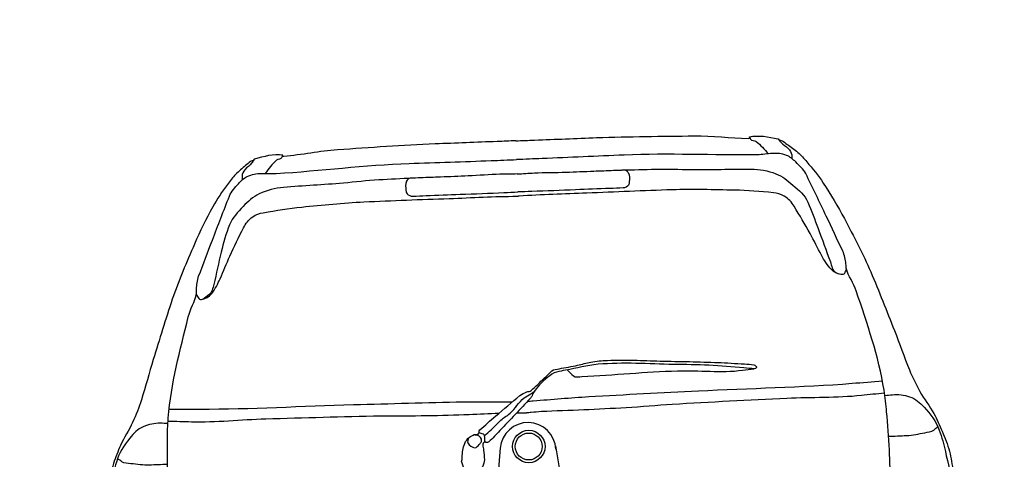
# Model space of a CAD drawing. Extents: x 1616800 to 1632437, y 2248456 to 2251974.
# Tile 342 of 399: x 1619132.301 to 1619134.321, y 2251207.965 to 2251208.867. Entities that reach past the tile are written whole.
import ezdxf

# ---------------------------------------------------------------- set-up
doc = ezdxf.new("R2010")
doc.units = 0
doc.header["$LTSCALE"] = 2
doc.header["$PDMODE"] = 3
doc.header["$PDSIZE"] = 0.2
doc.layers.get('0').update_dxf_attribs({"linetype": 'CONTINUOUS'})
doc.layers.get('Defpoints').update_dxf_attribs({"linetype": 'CONTINUOUS'})
doc.layers.add('0000-PAP-PROFIL EN TRAVERS DE PRINCIPE', color=7, linetype='CONTINUOUS')
doc.styles.add('Arial', font='ARIALN.TTF')
doc.styles.get("Standard").update_dxf_attribs({"font": 'arial.ttf'})
doc.dimstyles.get("Standard").update_dxf_attribs({"dimtxt": 0.18, "dimasz": 0.18, "dimexe": 0.18, "dimexo": 0.0625, "dimgap": 0.09, "dimtad": 0, "dimtih": 1, "dimtoh": 1, "dimdec": 4, "dimzin": 0, "dimdsep": 46, "dimtxsty": 'Standard', "dimcen": 0.09, "dimadec": 0, "dimazin": 0, "dimtfac": 1, "dimtdec": 4, "dimtofl": 0, "dimtmove": 0, "dimatfit": 3, "dimfxl": 1, "dimtolj": 1, "dimtzin": 0, "dimarcsym": 0})

# ---------------------------------------------------------------- blocks, each defined once
blk = doc.blocks.new('*D183')
at = {"layer": '0000-PAP-PROFIL EN TRAVERS DE PRINCIPE', "color": 0, "lineweight": -2, "ltscale": 0.6, "transparency": 16777216}
for p, q in [((1619127.8428, 2251206.9028), (1619127.8428, 2251211.3553)), ((1619134.8428, 2251207.0778), (1619134.8428, 2251211.3553))]:
    blk.add_line(p, q, dxfattribs=at)
at = {"layer": '0000-PAP-PROFIL EN TRAVERS DE PRINCIPE', "color": 0, "linetype": 'Continuous', "lineweight": -2, "ltscale": 0.6, "transparency": 16777216}
for p, q in [((1619128.2428, 2251211.3553), (1619131.0035, 2251211.3553)), ((1619134.4428, 2251211.3553), (1619131.6822, 2251211.3553))]:
    blk.add_line(p, q, dxfattribs=at)
at = {"layer": '0000-PAP-PROFIL EN TRAVERS DE PRINCIPE', "color": 0, "ltscale": 0.6, "transparency": 16777216}
for points in [[(1619128.2428, 2251211.422), (1619128.2428, 2251211.2886), (1619127.8428, 2251211.3553)], [(1619134.4428, 2251211.422), (1619134.4428, 2251211.2886), (1619134.8428, 2251211.3553)]]:
    blk.add_solid(points, dxfattribs=at)
at = {"layer": 'Defpoints', "color": 0, "ltscale": 0.6, "transparency": 16777216}
for p in [(1619134.8428, 2251211.3553), (1619134.8428, 2251207.0778), (1619127.8428, 2251206.9028)]:
    blk.add_point(p, dxfattribs=at)
at = {"layer": '0000-PAP-PROFIL EN TRAVERS DE PRINCIPE', "color": 0, "ltscale": 0.6, "transparency": 16777216, "insert": (1619131.3428, 2251211.3553), "char_height": 0.32, "attachment_point": 5, "style": 'Arial'}
blk.add_mtext('\\A1;7.00', dxfattribs=at)
blk = doc.blocks.new('Corsa-Arrière')
at = {"color": 8}
for p, q in [((-0.0524, 0.8493), (-0.0631, 0.7657)), ((0.0524, 0.8493), (0.0631, 0.7657))]:
    blk.add_line(p, q, dxfattribs=at)
for radius in [0.0309, 0.0256]:
    blk.add_circle((0.0018, 0.8499), radius, dxfattribs=at)
blk.add_arc((0, 0.8426), 0.0529, 0.0004, 172.8941, dxfattribs=at)
for points, knots in [([(0, 1.4325), (-0.0119, 1.4325), (-0.0238, 1.4325), (-0.0357, 1.4325), (-0.0751, 1.4325), (-0.1145, 1.4325), (-0.1538, 1.4325), (-0.2158, 1.4325), (-0.2778, 1.4301), (-0.3398, 1.4286), (-0.3741, 1.4278), (-0.4082, 1.4214), (-0.4424, 1.4199), (-0.4434, 1.4199), (-0.4444, 1.4204), (-0.4453, 1.4209), (-0.446, 1.4212), (-0.4437, 1.4227), (-0.4443, 1.4228), (-0.4615, 1.4258), (-0.481, 1.4213), (-0.4986, 1.417), (-0.499, 1.4169), (-0.4994, 1.4168), (-0.4997, 1.4166), (-0.5, 1.4164), (-0.4995, 1.4157), (-0.4997, 1.4155), (-0.5017, 1.4143), (-0.5043, 1.4142), (-0.5062, 1.4128), (-0.5095, 1.4105), (-0.5127, 1.4081), (-0.5159, 1.4056), (-0.5225, 1.4004), (-0.5291, 1.3953), (-0.5353, 1.3896), (-0.5414, 1.384), (-0.5466, 1.3775), (-0.5517, 1.371), (-0.5623, 1.3575), (-0.5726, 1.344), (-0.5816, 1.3293), (-0.5953, 1.3068), (-0.6075, 1.2837), (-0.6189, 1.26), (-0.6353, 1.2259), (-0.6518, 1.192), (-0.6652, 1.1566), (-0.6794, 1.119), (-0.6926, 1.0811), (-0.7059, 1.0432), (-0.7147, 1.018), (-0.7226, 0.9925), (-0.7315, 0.9672), (-0.7366, 0.9528), (-0.7431, 0.939), (-0.7499, 0.9253), (-0.7572, 0.9105), (-0.7674, 0.8972), (-0.7747, 0.8823), (-0.7801, 0.8712), (-0.7848, 0.8598), (-0.7892, 0.8482), (-0.794, 0.8355), (-0.7986, 0.8228), (-0.8014, 0.8095), (-0.8042, 0.7968), (-0.8058, 0.7839), (-0.807, 0.771), (-0.8097, 0.7432), (-0.8112, 0.7154), (-0.8131, 0.6876), (-0.814, 0.6742), (-0.8111, 0.6607), (-0.8131, 0.6473), (-0.8133, 0.6463), (-0.8153, 0.6465), (-0.8159, 0.6457), (-0.8194, 0.6407), (-0.8227, 0.6356), (-0.8254, 0.63), (-0.8324, 0.6157), (-0.841, 0.602), (-0.8427, 0.5864), (-0.8439, 0.5752), (-0.8427, 0.564), (-0.8421, 0.5528), (-0.8415, 0.5401), (-0.8404, 0.5274), (-0.8388, 0.5148), (-0.8382, 0.5107), (-0.8337, 0.5078), (-0.8326, 0.5041), (-0.8322, 0.5026), (-0.8325, 0.5006), (-0.8332, 0.4991), (-0.8336, 0.4983), (-0.8354, 0.4983), (-0.8354, 0.4974), (-0.8358, 0.4914), (-0.8351, 0.485), (-0.8338, 0.479), (-0.8286, 0.4566), (-0.8237, 0.4342), (-0.8181, 0.4119), (-0.8136, 0.3933), (-0.8087, 0.3749), (-0.8037, 0.3565), (-0.7989, 0.3392), (-0.7916, 0.323), (-0.783, 0.3068), (-0.777, 0.2953), (-0.7689, 0.2859), (-0.7585, 0.2777), (-0.746, 0.2678), (-0.733, 0.2605), (-0.7184, 0.2553), (-0.7053, 0.2507), (-0.6924, 0.2463), (-0.6788, 0.2442), (-0.6471, 0.2391), (-0.6154, 0.2342), (-0.5835, 0.2296), (-0.552, 0.2251), (-0.5207, 0.2188), (-0.489, 0.2167), (-0.409, 0.2115), (-0.329, 0.2129), (-0.249, 0.2101), (-0.1939, 0.2082), (-0.1389, 0.2054), (-0.0838, 0.2042), (-0.0559, 0.2036), (-0.0279, 0.2029), (0, 0.2023)], [0, 0, 0, 0, 0.014178, 0.014178, 0.014178, 0.061081, 0.061081, 0.061081, 0.134912, 0.134912, 0.134912, 0.175812, 0.175812, 0.175812, 0.177028, 0.177028, 0.177028, 0.17789, 0.17789, 0.17789, 0.199543, 0.199543, 0.199543, 0.200026, 0.200026, 0.200026, 0.200447, 0.200447, 0.200447, 0.203232, 0.203232, 0.203232, 0.208033, 0.208033, 0.208033, 0.218033, 0.218033, 0.218033, 0.227859, 0.227859, 0.227859, 0.24823, 0.24823, 0.24823, 0.279487, 0.279487, 0.279487, 0.324462, 0.324462, 0.324462, 0.372278, 0.372278, 0.372278, 0.404128, 0.404128, 0.404128, 0.422303, 0.422303, 0.422303, 0.442005, 0.442005, 0.442005, 0.456714, 0.456714, 0.456714, 0.472824, 0.472824, 0.472824, 0.488295, 0.488295, 0.488295, 0.521495, 0.521495, 0.521495, 0.537474, 0.537474, 0.537474, 0.538765, 0.538765, 0.538765, 0.546028, 0.546028, 0.546028, 0.564647, 0.564647, 0.564647, 0.578009, 0.578009, 0.578009, 0.593157, 0.593157, 0.593157, 0.598026, 0.598026, 0.598026, 0.600035, 0.600035, 0.600035, 0.601143, 0.601143, 0.601143, 0.608496, 0.608496, 0.608496, 0.63586, 0.63586, 0.63586, 0.65857, 0.65857, 0.65857, 0.67995, 0.67995, 0.67995, 0.695048, 0.695048, 0.695048, 0.713284, 0.713284, 0.713284, 0.729607, 0.729607, 0.729607, 0.767879, 0.767879, 0.767879, 0.805775, 0.805775, 0.805775, 0.901099, 0.901099, 0.901099, 0.966706, 0.966706, 0.966706, 1, 1, 1, 1]), ([(0, 1.4325), (0.0119, 1.4325), (0.0238, 1.4325), (0.0357, 1.4325), (0.0751, 1.4325), (0.1145, 1.4325), (0.1538, 1.4325), (0.2158, 1.4325), (0.2778, 1.4301), (0.3398, 1.4286), (0.3741, 1.4278), (0.4082, 1.4214), (0.4424, 1.4199), (0.4434, 1.4199), (0.4444, 1.4204), (0.4453, 1.4209), (0.446, 1.4212), (0.4437, 1.4227), (0.4443, 1.4228), (0.4615, 1.4258), (0.481, 1.4213), (0.4986, 1.417), (0.499, 1.4169), (0.4994, 1.4168), (0.4997, 1.4166), (0.5, 1.4164), (0.4995, 1.4157), (0.4997, 1.4155), (0.5017, 1.4143), (0.5043, 1.4142), (0.5062, 1.4128), (0.5095, 1.4105), (0.5127, 1.4081), (0.5159, 1.4056), (0.5225, 1.4004), (0.5291, 1.3953), (0.5353, 1.3896), (0.5414, 1.384), (0.5466, 1.3775), (0.5517, 1.371), (0.5623, 1.3575), (0.5726, 1.344), (0.5816, 1.3293), (0.5953, 1.3068), (0.6075, 1.2837), (0.6189, 1.26), (0.6353, 1.2259), (0.6518, 1.192), (0.6652, 1.1566), (0.6794, 1.119), (0.6926, 1.0811), (0.7059, 1.0432), (0.7147, 1.018), (0.7226, 0.9925), (0.7315, 0.9672), (0.7366, 0.9528), (0.7431, 0.939), (0.7499, 0.9253), (0.7572, 0.9105), (0.7674, 0.8972), (0.7747, 0.8823), (0.7801, 0.8712), (0.7848, 0.8598), (0.7892, 0.8482), (0.794, 0.8355), (0.7986, 0.8228), (0.8014, 0.8095), (0.8042, 0.7968), (0.8058, 0.7839), (0.807, 0.771), (0.8097, 0.7432), (0.8112, 0.7154), (0.8131, 0.6876), (0.814, 0.6742), (0.8111, 0.6607), (0.8131, 0.6473), (0.8133, 0.6463), (0.8153, 0.6465), (0.8159, 0.6457), (0.8194, 0.6407), (0.8227, 0.6356), (0.8254, 0.63), (0.8324, 0.6157), (0.841, 0.602), (0.8427, 0.5864), (0.8439, 0.5752), (0.8427, 0.564), (0.8421, 0.5528), (0.8415, 0.5401), (0.8404, 0.5274), (0.8388, 0.5148), (0.8382, 0.5107), (0.8337, 0.5078), (0.8326, 0.5041), (0.8322, 0.5026), (0.8325, 0.5006), (0.8332, 0.4991), (0.8336, 0.4983), (0.8354, 0.4983), (0.8354, 0.4974), (0.8358, 0.4914), (0.8351, 0.485), (0.8338, 0.479), (0.8286, 0.4566), (0.8237, 0.4342), (0.8181, 0.4119), (0.8136, 0.3933), (0.8087, 0.3749), (0.8037, 0.3565), (0.7989, 0.3392), (0.7916, 0.323), (0.783, 0.3068), (0.777, 0.2953), (0.7689, 0.2859), (0.7585, 0.2777), (0.746, 0.2678), (0.733, 0.2605), (0.7184, 0.2553), (0.7053, 0.2507), (0.6924, 0.2463), (0.6788, 0.2442), (0.6471, 0.2391), (0.6154, 0.2342), (0.5835, 0.2296), (0.552, 0.2251), (0.5207, 0.2188), (0.489, 0.2167), (0.409, 0.2115), (0.329, 0.2129), (0.249, 0.2101), (0.1939, 0.2082), (0.1389, 0.2054), (0.0838, 0.2042), (0.0559, 0.2036), (0.0279, 0.2029), (0, 0.2023)], [0, 0, 0, 0, 0.014178, 0.014178, 0.014178, 0.061081, 0.061081, 0.061081, 0.134912, 0.134912, 0.134912, 0.175812, 0.175812, 0.175812, 0.177028, 0.177028, 0.177028, 0.17789, 0.17789, 0.17789, 0.199543, 0.199543, 0.199543, 0.200026, 0.200026, 0.200026, 0.200447, 0.200447, 0.200447, 0.203232, 0.203232, 0.203232, 0.208033, 0.208033, 0.208033, 0.218033, 0.218033, 0.218033, 0.227859, 0.227859, 0.227859, 0.24823, 0.24823, 0.24823, 0.279487, 0.279487, 0.279487, 0.324462, 0.324462, 0.324462, 0.372278, 0.372278, 0.372278, 0.404128, 0.404128, 0.404128, 0.422303, 0.422303, 0.422303, 0.442005, 0.442005, 0.442005, 0.456714, 0.456714, 0.456714, 0.472824, 0.472824, 0.472824, 0.488295, 0.488295, 0.488295, 0.521495, 0.521495, 0.521495, 0.537474, 0.537474, 0.537474, 0.538765, 0.538765, 0.538765, 0.546028, 0.546028, 0.546028, 0.564647, 0.564647, 0.564647, 0.578009, 0.578009, 0.578009, 0.593157, 0.593157, 0.593157, 0.598026, 0.598026, 0.598026, 0.600035, 0.600035, 0.600035, 0.601143, 0.601143, 0.601143, 0.608496, 0.608496, 0.608496, 0.63586, 0.63586, 0.63586, 0.65857, 0.65857, 0.65857, 0.67995, 0.67995, 0.67995, 0.695048, 0.695048, 0.695048, 0.713284, 0.713284, 0.713284, 0.729607, 0.729607, 0.729607, 0.767879, 0.767879, 0.767879, 0.805775, 0.805775, 0.805775, 0.901099, 0.901099, 0.901099, 0.966706, 0.966706, 0.966706, 1, 1, 1, 1]), ([(-0.4998, 1.4155), (-0.5013, 1.4135), (-0.5027, 1.4115), (-0.5042, 1.4095), (-0.5078, 1.4047), (-0.5136, 1.4024), (-0.5176, 1.3977), (-0.5206, 1.394), (-0.5234, 1.3899), (-0.5235, 1.3854), (-0.5236, 1.383), (-0.5236, 1.3806), (-0.5237, 1.3782)], [0, 0, 0, 0, 0.160487, 0.160487, 0.160487, 0.549109, 0.549109, 0.549109, 0.844982, 0.844982, 0.844982, 1, 1, 1, 1]), ([(-0.4451, 1.4216), (-0.4456, 1.4204), (-0.4461, 1.4192), (-0.4466, 1.418), (-0.4481, 1.4146), (-0.4541, 1.4159), (-0.4568, 1.4134), (-0.4608, 1.4097), (-0.4649, 1.406), (-0.4684, 1.4019), (-0.4721, 1.3976), (-0.4758, 1.3934), (-0.4795, 1.3891)], [0, 0, 0, 0, 0.081257, 0.081257, 0.081257, 0.311468, 0.311468, 0.311468, 0.650348, 0.650348, 0.650348, 1, 1, 1, 1]), ([(0.4451, 1.4216), (0.4456, 1.4204), (0.4461, 1.4192), (0.4466, 1.418), (0.4481, 1.4146), (0.4541, 1.4159), (0.4568, 1.4134), (0.4608, 1.4097), (0.4649, 1.406), (0.4684, 1.4019), (0.4721, 1.3976), (0.4758, 1.3934), (0.4795, 1.3891)], [0, 0, 0, 0, 0.081257, 0.081257, 0.081257, 0.311468, 0.311468, 0.311468, 0.650348, 0.650348, 0.650348, 1, 1, 1, 1]), ([(0.4998, 1.4155), (0.5013, 1.4135), (0.5027, 1.4115), (0.5042, 1.4095), (0.5078, 1.4047), (0.5136, 1.4024), (0.5176, 1.3977), (0.5206, 1.394), (0.5234, 1.3899), (0.5235, 1.3854), (0.5236, 1.383), (0.5236, 1.3806), (0.5237, 1.3782)], [0, 0, 0, 0, 0.160487, 0.160487, 0.160487, 0.549109, 0.549109, 0.549109, 0.844982, 0.844982, 0.844982, 1, 1, 1, 1]), ([(-0.6711, 0.5715), (-0.6733, 0.5841), (-0.6755, 0.5966), (-0.6777, 0.6092), (-0.6805, 0.6253), (-0.6807, 0.6417), (-0.6817, 0.658), (-0.6836, 0.6879), (-0.6855, 0.7177), (-0.6866, 0.7476), (-0.6875, 0.7707), (-0.6876, 0.7937), (-0.6874, 0.8168), (-0.6872, 0.841), (-0.686, 0.8651), (-0.685, 0.8893), (-0.6844, 0.9031), (-0.6833, 0.917), (-0.6817, 0.9308), (-0.6742, 0.9959), (-0.6541, 1.0587), (-0.6363, 1.1216), (-0.632, 1.1368), (-0.6222, 1.1502), (-0.6187, 1.1656), (-0.6181, 1.1682), (-0.6191, 1.171), (-0.6187, 1.1737), (-0.6175, 1.182), (-0.6166, 1.1906), (-0.6134, 1.1984), (-0.604, 1.221), (-0.5944, 1.2434), (-0.5847, 1.2658), (-0.5729, 1.2935), (-0.561, 1.3211), (-0.5488, 1.3487), (-0.5448, 1.3575), (-0.5377, 1.3642), (-0.5308, 1.3714), (-0.5256, 1.3768), (-0.5205, 1.3817), (-0.5135, 1.3847), (-0.5047, 1.3885), (-0.4958, 1.3895), (-0.4868, 1.3894), (-0.4773, 1.3893), (-0.4678, 1.3878), (-0.4582, 1.3881), (-0.3737, 1.3901), (-0.2893, 1.3976), (-0.2048, 1.3974), (-0.1528, 1.3973), (-0.1007, 1.3967), (-0.0487, 1.3967), (-0.0324, 1.3967), (-0.0162, 1.3967), (0, 1.3967)], [0, 0, 0, 0, 0.028011, 0.028011, 0.028011, 0.063903, 0.063903, 0.063903, 0.129577, 0.129577, 0.129577, 0.180254, 0.180254, 0.180254, 0.233341, 0.233341, 0.233341, 0.263838, 0.263838, 0.263838, 0.407487, 0.407487, 0.407487, 0.442194, 0.442194, 0.442194, 0.448063, 0.448063, 0.448063, 0.466575, 0.466575, 0.466575, 0.520237, 0.520237, 0.520237, 0.586352, 0.586352, 0.586352, 0.607562, 0.607562, 0.607562, 0.623574, 0.623574, 0.623574, 0.643376, 0.643376, 0.643376, 0.664366, 0.664366, 0.664366, 0.850025, 0.850025, 0.850025, 0.964369, 0.964369, 0.964369, 1, 1, 1, 1]), ([(0.6711, 0.5715), (0.6733, 0.5841), (0.6755, 0.5966), (0.6777, 0.6092), (0.6805, 0.6253), (0.6807, 0.6417), (0.6817, 0.658), (0.6836, 0.6879), (0.6855, 0.7177), (0.6866, 0.7476), (0.6875, 0.7707), (0.6876, 0.7937), (0.6874, 0.8168), (0.6872, 0.841), (0.686, 0.8651), (0.685, 0.8893), (0.6844, 0.9031), (0.6833, 0.917), (0.6817, 0.9308), (0.6742, 0.9959), (0.6541, 1.0587), (0.6363, 1.1216), (0.632, 1.1368), (0.6222, 1.1502), (0.6187, 1.1656), (0.6181, 1.1682), (0.6191, 1.171), (0.6187, 1.1737), (0.6175, 1.182), (0.6166, 1.1906), (0.6134, 1.1984), (0.604, 1.221), (0.5944, 1.2434), (0.5847, 1.2658), (0.5729, 1.2935), (0.561, 1.3211), (0.5488, 1.3487), (0.5448, 1.3575), (0.5377, 1.3642), (0.5308, 1.3714), (0.5256, 1.3768), (0.5205, 1.3817), (0.5135, 1.3847), (0.5047, 1.3885), (0.4958, 1.3895), (0.4868, 1.3894), (0.4773, 1.3893), (0.4678, 1.3878), (0.4582, 1.3881), (0.3737, 1.3901), (0.2893, 1.3976), (0.2048, 1.3974), (0.1528, 1.3973), (0.1007, 1.3967), (0.0487, 1.3967), (0.0324, 1.3967), (0.0162, 1.3967), (0, 1.3967)], [0, 0, 0, 0, 0.028011, 0.028011, 0.028011, 0.063903, 0.063903, 0.063903, 0.129577, 0.129577, 0.129577, 0.180254, 0.180254, 0.180254, 0.233341, 0.233341, 0.233341, 0.263838, 0.263838, 0.263838, 0.407487, 0.407487, 0.407487, 0.442194, 0.442194, 0.442194, 0.448063, 0.448063, 0.448063, 0.466575, 0.466575, 0.466575, 0.520237, 0.520237, 0.520237, 0.586352, 0.586352, 0.586352, 0.607562, 0.607562, 0.607562, 0.623574, 0.623574, 0.623574, 0.643376, 0.643376, 0.643376, 0.664366, 0.664366, 0.664366, 0.850025, 0.850025, 0.850025, 0.964369, 0.964369, 0.964369, 1, 1, 1, 1]), ([(-0.1995, 1.3691), (-0.2209, 1.3688), (-0.2423, 1.3685), (-0.2636, 1.3682), (-0.2862, 1.3679), (-0.3087, 1.3658), (-0.3313, 1.3647), (-0.3693, 1.3629), (-0.4074, 1.3628), (-0.4454, 1.3612), (-0.4613, 1.3605), (-0.4768, 1.3571), (-0.492, 1.3506), (-0.5044, 1.3453), (-0.5139, 1.337), (-0.5236, 1.3277), (-0.5343, 1.3174), (-0.5449, 1.3076), (-0.5508, 1.2942), (-0.5583, 1.2774), (-0.5635, 1.2601), (-0.5688, 1.2427), (-0.5748, 1.2225), (-0.5791, 1.202), (-0.5853, 1.1818), (-0.5874, 1.1748), (-0.5893, 1.1665), (-0.5953, 1.1623), (-0.5992, 1.1595), (-0.6032, 1.1568), (-0.6071, 1.154)], [0, 0, 0, 0, 0.120984, 0.120984, 0.120984, 0.248757, 0.248757, 0.248757, 0.464287, 0.464287, 0.464287, 0.554352, 0.554352, 0.554352, 0.628018, 0.628018, 0.628018, 0.709433, 0.709433, 0.709433, 0.812411, 0.812411, 0.812411, 0.931444, 0.931444, 0.931444, 0.972824, 0.972824, 0.972824, 1, 1, 1, 1]), ([(0, 1.3693), (-0.0109, 1.3696), (-0.0218, 1.3698), (-0.0327, 1.37), (-0.0529, 1.3704), (-0.0731, 1.3691), (-0.0933, 1.3691), (-0.1108, 1.3691), (-0.1284, 1.3691), (-0.146, 1.3691), (-0.1585, 1.3691), (-0.1711, 1.3691), (-0.1837, 1.3691), (-0.1905, 1.3691), (-0.1972, 1.3691), (-0.2039, 1.3691), (-0.2069, 1.3691), (-0.2093, 1.3667), (-0.2109, 1.3638), (-0.2142, 1.3581), (-0.2133, 1.352), (-0.2127, 1.3462), (-0.2125, 1.3441), (-0.2126, 1.342), (-0.2109, 1.34), (-0.208, 1.3364), (-0.2043, 1.3348), (-0.2004, 1.3348), (-0.1919, 1.3348), (-0.1834, 1.3348), (-0.1749, 1.3348), (-0.1533, 1.3348), (-0.1316, 1.3348), (-0.1099, 1.3348), (-0.0821, 1.3348), (-0.0543, 1.3348), (-0.0265, 1.3348), (-0.0177, 1.3348), (-0.0088, 1.3349), (0, 1.3351)], [0, 0, 0, 0, 0.07275, 0.07275, 0.07275, 0.207717, 0.207717, 0.207717, 0.325067, 0.325067, 0.325067, 0.409167, 0.409167, 0.409167, 0.454151, 0.454151, 0.454151, 0.473731, 0.473731, 0.473731, 0.513161, 0.513161, 0.513161, 0.527439, 0.527439, 0.527439, 0.553696, 0.553696, 0.553696, 0.610415, 0.610415, 0.610415, 0.755148, 0.755148, 0.755148, 0.940951, 0.940951, 0.940951, 1, 1, 1, 1]), ([(0, 1.3693), (0.0109, 1.3696), (0.0218, 1.3698), (0.0327, 1.37), (0.0529, 1.3704), (0.0731, 1.3691), (0.0933, 1.3691), (0.1108, 1.3691), (0.1284, 1.3691), (0.146, 1.3691), (0.1585, 1.3691), (0.1711, 1.3691), (0.1837, 1.3691), (0.1905, 1.3691), (0.1972, 1.3691), (0.2039, 1.3691), (0.2069, 1.3691), (0.2093, 1.3667), (0.2109, 1.3638), (0.2142, 1.3581), (0.2133, 1.352), (0.2127, 1.3462), (0.2125, 1.3441), (0.2126, 1.342), (0.2109, 1.34), (0.208, 1.3364), (0.2043, 1.3348), (0.2004, 1.3348), (0.1919, 1.3348), (0.1834, 1.3348), (0.1749, 1.3348), (0.1533, 1.3348), (0.1316, 1.3348), (0.1099, 1.3348), (0.0821, 1.3348), (0.0543, 1.3348), (0.0265, 1.3348), (0.0177, 1.3348), (0.0088, 1.3349), (0, 1.3351)], [0, 0, 0, 0, 0.07275, 0.07275, 0.07275, 0.207717, 0.207717, 0.207717, 0.325067, 0.325067, 0.325067, 0.409167, 0.409167, 0.409167, 0.454151, 0.454151, 0.454151, 0.473731, 0.473731, 0.473731, 0.513161, 0.513161, 0.513161, 0.527439, 0.527439, 0.527439, 0.553696, 0.553696, 0.553696, 0.610415, 0.610415, 0.610415, 0.755148, 0.755148, 0.755148, 0.940951, 0.940951, 0.940951, 1, 1, 1, 1]), ([(0.1995, 1.3691), (0.2209, 1.3688), (0.2423, 1.3685), (0.2636, 1.3682), (0.2862, 1.3679), (0.3087, 1.3658), (0.3313, 1.3647), (0.3693, 1.3629), (0.4074, 1.3628), (0.4454, 1.3612), (0.4613, 1.3605), (0.4768, 1.3571), (0.492, 1.3506), (0.5044, 1.3453), (0.5139, 1.337), (0.5236, 1.3277), (0.5344, 1.3174), (0.5457, 1.3077), (0.5508, 1.2942), (0.5572, 1.2774), (0.5627, 1.2605), (0.5683, 1.2435), (0.5754, 1.222), (0.5821, 1.2003), (0.5892, 1.1787), (0.5915, 1.1716), (0.5919, 1.1617), (0.5985, 1.1583), (0.6003, 1.1575), (0.602, 1.1566), (0.6038, 1.1557)], [0, 0, 0, 0, 0.121908, 0.121908, 0.121908, 0.250657, 0.250657, 0.250657, 0.467835, 0.467835, 0.467835, 0.558588, 0.558588, 0.558588, 0.632816, 0.632816, 0.632816, 0.714853, 0.714853, 0.714853, 0.816826, 0.816826, 0.816826, 0.946258, 0.946258, 0.946258, 0.988918, 0.988918, 0.988918, 1, 1, 1, 1]), ([(-0.6192, 1.1636), (-0.6178, 1.161), (-0.6164, 1.1585), (-0.6149, 1.1559), (-0.6138, 1.1538), (-0.6101, 1.1536), (-0.6079, 1.1542), (-0.6018, 1.1556), (-0.5951, 1.1583), (-0.5904, 1.1639), (-0.5825, 1.173), (-0.5777, 1.1821), (-0.5728, 1.192), (-0.5659, 1.2061), (-0.5595, 1.2203), (-0.5526, 1.2343), (-0.5437, 1.2522), (-0.5344, 1.2697), (-0.5245, 1.2872), (-0.52, 1.2952), (-0.5142, 1.3022), (-0.506, 1.3074), (-0.4997, 1.3116), (-0.4929, 1.3135), (-0.4858, 1.3145), (-0.4613, 1.3179), (-0.4368, 1.3211), (-0.4121, 1.3224), (-0.3726, 1.3246), (-0.3331, 1.3275), (-0.2935, 1.3277), (-0.2393, 1.3279), (-0.1852, 1.3279), (-0.131, 1.3277), (-0.088, 1.3275), (-0.0449, 1.3285), (-0.0019, 1.3268), (-0.0013, 1.3268), (-0.0006, 1.3268), (0, 1.3267)], [0, 0, 0, 0, 0.012315, 0.012315, 0.012315, 0.0225, 0.0225, 0.0225, 0.050708, 0.050708, 0.050708, 0.097411, 0.097411, 0.097411, 0.163302, 0.163302, 0.163302, 0.247475, 0.247475, 0.247475, 0.286001, 0.286001, 0.286001, 0.316082, 0.316082, 0.316082, 0.420414, 0.420414, 0.420414, 0.587295, 0.587295, 0.587295, 0.815756, 0.815756, 0.815756, 0.997295, 0.997295, 0.997295, 1, 1, 1, 1]), ([(0.6192, 1.1636), (0.6178, 1.161), (0.6164, 1.1585), (0.6149, 1.1559), (0.6138, 1.1538), (0.6101, 1.1536), (0.6079, 1.1542), (0.6018, 1.1556), (0.5951, 1.1583), (0.5904, 1.1639), (0.5825, 1.173), (0.5777, 1.1821), (0.5728, 1.192), (0.5659, 1.2061), (0.5595, 1.2203), (0.5526, 1.2343), (0.5437, 1.2522), (0.5344, 1.2697), (0.5245, 1.2872), (0.52, 1.2952), (0.5142, 1.3022), (0.506, 1.3074), (0.4997, 1.3116), (0.4929, 1.3135), (0.4858, 1.3145), (0.4613, 1.3179), (0.4368, 1.3211), (0.4121, 1.3224), (0.3726, 1.3246), (0.3331, 1.3275), (0.2935, 1.3277), (0.2393, 1.3279), (0.1852, 1.3279), (0.131, 1.3277), (0.088, 1.3275), (0.0449, 1.3285), (0.0019, 1.3268), (0.0013, 1.3268), (0.0006, 1.3268), (0, 1.3267)], [0, 0, 0, 0, 0.012315, 0.012315, 0.012315, 0.0225, 0.0225, 0.0225, 0.050708, 0.050708, 0.050708, 0.097411, 0.097411, 0.097411, 0.163302, 0.163302, 0.163302, 0.247475, 0.247475, 0.247475, 0.286001, 0.286001, 0.286001, 0.316082, 0.316082, 0.316082, 0.420414, 0.420414, 0.420414, 0.587295, 0.587295, 0.587295, 0.815756, 0.815756, 0.815756, 0.997295, 0.997295, 0.997295, 1, 1, 1, 1]), ([(-0.1274, 0.827), (-0.1258, 0.8218), (-0.1242, 0.8165), (-0.1226, 0.8113), (-0.1213, 0.8072), (-0.1154, 0.8058), (-0.1113, 0.805), (-0.1057, 0.8037), (-0.0991, 0.8042), (-0.0938, 0.8079), (-0.0911, 0.8098), (-0.0894, 0.8119), (-0.0879, 0.8147), (-0.0857, 0.8191), (-0.0835, 0.8233), (-0.0835, 0.828), (-0.0836, 0.8341), (-0.0841, 0.8403), (-0.0845, 0.8465), (-0.0848, 0.8498), (-0.0854, 0.8531), (-0.0855, 0.8563), (-0.0856, 0.8586), (-0.0839, 0.8607), (-0.0821, 0.8622), (-0.0813, 0.8628), (-0.0805, 0.8607), (-0.0796, 0.8607), (-0.0778, 0.8607), (-0.0753, 0.8604), (-0.0738, 0.8617), (-0.0662, 0.8684), (-0.059, 0.8752), (-0.0519, 0.8822), (-0.0317, 0.9019), (-0.0117, 0.9215), (0.0081, 0.9414), (0.0096, 0.9429), (0.0108, 0.9446), (0.012, 0.9463), (0.0129, 0.9476), (0.0126, 0.9494), (0.0135, 0.9507), (0.0215, 0.9624), (0.0316, 0.9716), (0.0432, 0.9801), (0.0485, 0.9839), (0.0536, 0.9881), (0.0598, 0.9894), (0.0657, 0.9905), (0.0717, 0.9914), (0.0776, 0.9923), (0.0983, 0.9954), (0.1188, 1.0001), (0.1396, 1.0011), (0.1875, 1.0035), (0.2356, 0.998), (0.2836, 0.9952), (0.3059, 0.9939), (0.3282, 0.9932), (0.3505, 0.991), (0.3726, 0.9887), (0.3947, 0.986), (0.4169, 0.9835), (0.4234, 0.9827), (0.4299, 0.9818), (0.4365, 0.9811), (0.438, 0.981), (0.4398, 0.9821), (0.4407, 0.983), (0.4422, 0.9844), (0.4381, 0.9881), (0.4356, 0.9886), (0.4298, 0.9898), (0.4241, 0.9904), (0.4183, 0.991), (0.4014, 0.9926), (0.3846, 0.9944), (0.3678, 0.9957), (0.3498, 0.997), (0.3319, 0.9983), (0.314, 0.9994), (0.2953, 1.0006), (0.2766, 1.0015), (0.2579, 1.0027), (0.2412, 1.0037), (0.2246, 1.0053), (0.2079, 1.0064), (0.1912, 1.0076), (0.1745, 1.0077), (0.1578, 1.0079), (0.1472, 1.0079), (0.1366, 1.0075), (0.126, 1.006), (0.1175, 1.0047), (0.1092, 1.0023), (0.1008, 1.0008), (0.0892, 0.9988), (0.0774, 0.9975), (0.0657, 0.9957), (0.0608, 0.9949), (0.055, 0.9952), (0.0512, 0.9919), (0.0462, 0.9876), (0.0413, 0.9832), (0.0363, 0.9788), (0.0277, 0.9713), (0.0192, 0.9637), (0.0106, 0.9563), (0.0083, 0.9543), (0.0046, 0.9551), (0.0019, 0.954), (-0.0026, 0.9521), (-0.0073, 0.9503), (-0.0112, 0.9474), (-0.0274, 0.9353), (-0.043, 0.9228), (-0.0589, 0.9104), (-0.0694, 0.902), (-0.0799, 0.8935), (-0.0902, 0.885), (-0.0924, 0.8832), (-0.091, 0.8786), (-0.0935, 0.8771), (-0.0956, 0.8757), (-0.0986, 0.8774), (-0.101, 0.8766), (-0.1042, 0.8754), (-0.1074, 0.8742), (-0.1103, 0.8719), (-0.1144, 0.8687), (-0.1177, 0.8653), (-0.1197, 0.8606), (-0.1232, 0.852), (-0.1253, 0.8434), (-0.1257, 0.8344), (-0.1259, 0.8314), (-0.126, 0.8284), (-0.1262, 0.8255)], [0, 0, 0, 0, 0.012303, 0.012303, 0.012303, 0.021979, 0.021979, 0.021979, 0.035336, 0.035336, 0.035336, 0.042095, 0.042095, 0.042095, 0.052539, 0.052539, 0.052539, 0.066507, 0.066507, 0.066507, 0.073885, 0.073885, 0.073885, 0.07898, 0.07898, 0.07898, 0.081116, 0.081116, 0.081116, 0.085568, 0.085568, 0.085568, 0.108126, 0.108126, 0.108126, 0.171362, 0.171362, 0.171362, 0.176057, 0.176057, 0.176057, 0.179539, 0.179539, 0.179539, 0.210898, 0.210898, 0.210898, 0.225161, 0.225161, 0.225161, 0.2387, 0.2387, 0.2387, 0.285643, 0.285643, 0.285643, 0.393832, 0.393832, 0.393832, 0.444104, 0.444104, 0.444104, 0.494244, 0.494244, 0.494244, 0.509084, 0.509084, 0.509084, 0.512542, 0.512542, 0.512542, 0.518263, 0.518263, 0.518263, 0.531364, 0.531364, 0.531364, 0.569419, 0.569419, 0.569419, 0.609866, 0.609866, 0.609866, 0.652042, 0.652042, 0.652042, 0.689689, 0.689689, 0.689689, 0.727246, 0.727246, 0.727246, 0.751146, 0.751146, 0.751146, 0.770483, 0.770483, 0.770483, 0.797081, 0.797081, 0.797081, 0.808316, 0.808316, 0.808316, 0.823254, 0.823254, 0.823254, 0.848901, 0.848901, 0.848901, 0.855615, 0.855615, 0.855615, 0.866606, 0.866606, 0.866606, 0.911924, 0.911924, 0.911924, 0.942152, 0.942152, 0.942152, 0.94862, 0.94862, 0.94862, 0.954244, 0.954244, 0.954244, 0.962094, 0.962094, 0.962094, 0.973075, 0.973075, 0.973075, 0.993304, 0.993304, 0.993304, 1, 1, 1, 1]), ([(0.0804, 0.9927), (0.0843, 0.9888), (0.0882, 0.9849), (0.0921, 0.981), (0.0959, 0.9773), (0.1027, 0.9791), (0.108, 0.9792), (0.1688, 0.9797), (0.2296, 0.9833), (0.2904, 0.9829), (0.3315, 0.9826), (0.3728, 0.9755), (0.4138, 0.9792), (0.4213, 0.9798), (0.4287, 0.9805), (0.4362, 0.9812)], [0, 0, 0, 0, 0.045915, 0.045915, 0.045915, 0.090267, 0.090267, 0.090267, 0.595634, 0.595634, 0.595634, 0.937814, 0.937814, 0.937814, 1, 1, 1, 1]), ([(-0.6795, 0.9479), (-0.6602, 0.9471), (-0.6409, 0.9463), (-0.6216, 0.9455), (-0.5239, 0.9416), (-0.4261, 0.9438), (-0.3284, 0.9426), (-0.2588, 0.9417), (-0.1892, 0.9412), (-0.1197, 0.9397), (-0.0883, 0.939), (-0.0571, 0.9376), (-0.0258, 0.9363)], [0, 0, 0, 0, 0.08862, 0.08862, 0.08862, 0.537051, 0.537051, 0.537051, 0.856314, 0.856314, 0.856314, 1, 1, 1, 1]), ([(-0.0816, 0.8737), (-0.0773, 0.8773), (-0.073, 0.8808), (-0.0687, 0.8844), (-0.0619, 0.8901), (-0.0557, 0.8965), (-0.0491, 0.9022), (-0.0436, 0.9069), (-0.0369, 0.91), (-0.0313, 0.9144), (-0.0209, 0.9226), (-0.0144, 0.9354), (-0.0032, 0.9426), (0.001, 0.9453), (0.0056, 0.9474), (0.0099, 0.9501), (0.0118, 0.9513), (0.0137, 0.9525), (0.0156, 0.9537)], [0, 0, 0, 0, 0.132691, 0.132691, 0.132691, 0.34233, 0.34233, 0.34233, 0.512688, 0.512688, 0.512688, 0.826798, 0.826798, 0.826798, 0.946089, 0.946089, 0.946089, 1, 1, 1, 1]), ([(0.6795, 0.9479), (0.6602, 0.9471), (0.6409, 0.9463), (0.6216, 0.9455), (0.5239, 0.9416), (0.4261, 0.9438), (0.3284, 0.9426), (0.2588, 0.9418), (0.1892, 0.9412), (0.1197, 0.9397), (0.0844, 0.9389), (0.0491, 0.9373), (0.0138, 0.9358), (0.0099, 0.9356), (0.0059, 0.9354), (0.002, 0.9353)], [0, 0, 0, 0, 0.085506, 0.085506, 0.085506, 0.518185, 0.518185, 0.518185, 0.826233, 0.826233, 0.826233, 0.982495, 0.982495, 0.982495, 1, 1, 1, 1]), ([(-0.6828, 0.9205), (-0.6876, 0.9208), (-0.6925, 0.9212), (-0.6973, 0.9215), (-0.7083, 0.9221), (-0.7191, 0.9203), (-0.7299, 0.9161), (-0.7409, 0.9119), (-0.7488, 0.9045), (-0.7565, 0.8954), (-0.7683, 0.8814), (-0.7784, 0.8676), (-0.7837, 0.8508), (-0.7881, 0.8371), (-0.7913, 0.8234), (-0.7937, 0.8094), (-0.7977, 0.7866), (-0.8032, 0.7639), (-0.8037, 0.7407), (-0.8042, 0.7134), (-0.8043, 0.686), (-0.8043, 0.6587), (-0.8043, 0.652), (-0.8042, 0.6454), (-0.8043, 0.6387), (-0.8044, 0.6369), (-0.8044, 0.6351), (-0.8044, 0.6333)], [0, 0, 0, 0, 0.041137, 0.041137, 0.041137, 0.134689, 0.134689, 0.134689, 0.230144, 0.230144, 0.230144, 0.378464, 0.378464, 0.378464, 0.498994, 0.498994, 0.498994, 0.695684, 0.695684, 0.695684, 0.92814, 0.92814, 0.92814, 0.984835, 0.984835, 0.984835, 1, 1, 1, 1]), ([(-0.6824, 0.925), (-0.6676, 0.9241), (-0.6528, 0.9231), (-0.6381, 0.9222), (-0.5909, 0.9191), (-0.5436, 0.9226), (-0.4963, 0.9222), (-0.4235, 0.9214), (-0.3507, 0.9208), (-0.2779, 0.9192), (-0.2484, 0.9186), (-0.219, 0.9169), (-0.1896, 0.9163), (-0.1627, 0.9157), (-0.1358, 0.9153), (-0.109, 0.9153), (-0.0901, 0.9154), (-0.0712, 0.9155), (-0.0523, 0.9155)], [0, 0, 0, 0, 0.070418, 0.070418, 0.070418, 0.295324, 0.295324, 0.295324, 0.641958, 0.641958, 0.641958, 0.782215, 0.782215, 0.782215, 0.910082, 0.910082, 0.910082, 1, 1, 1, 1]), ([(0.6824, 0.925), (0.6676, 0.9241), (0.6528, 0.9231), (0.6381, 0.9222), (0.5909, 0.9191), (0.5436, 0.9226), (0.4963, 0.9222), (0.4235, 0.9214), (0.3507, 0.9208), (0.2779, 0.9192), (0.2484, 0.9186), (0.219, 0.9169), (0.1896, 0.9163), (0.1627, 0.9158), (0.1358, 0.9156), (0.109, 0.9153), (0.0821, 0.9151), (0.0553, 0.9159), (0.0284, 0.9153), (0.0219, 0.9152), (0.0155, 0.9146), (0.009, 0.9144), (0.006, 0.9143), (0.003, 0.9142), (0, 0.9141)], [0, 0, 0, 0, 0.065019, 0.065019, 0.065019, 0.272678, 0.272678, 0.272678, 0.592732, 0.592732, 0.592732, 0.722235, 0.722235, 0.722235, 0.840297, 0.840297, 0.840297, 0.95835, 0.95835, 0.95835, 0.986832, 0.986832, 0.986832, 1, 1, 1, 1]), ([(0.6828, 0.9205), (0.6876, 0.9208), (0.6925, 0.9212), (0.6973, 0.9215), (0.7083, 0.9221), (0.7191, 0.9203), (0.7299, 0.9161), (0.7409, 0.9119), (0.7488, 0.9045), (0.7565, 0.8954), (0.7683, 0.8814), (0.7784, 0.8676), (0.7837, 0.8508), (0.7881, 0.8371), (0.7913, 0.8234), (0.7937, 0.8094), (0.7977, 0.7866), (0.8032, 0.7639), (0.8037, 0.7407), (0.8042, 0.7134), (0.8043, 0.686), (0.8043, 0.6587), (0.8043, 0.652), (0.8042, 0.6454), (0.8043, 0.6387), (0.8044, 0.6369), (0.8044, 0.6351), (0.8044, 0.6333)], [0, 0, 0, 0, 0.041137, 0.041137, 0.041137, 0.134689, 0.134689, 0.134689, 0.230144, 0.230144, 0.230144, 0.378464, 0.378464, 0.378464, 0.498994, 0.498994, 0.498994, 0.695684, 0.695684, 0.695684, 0.92814, 0.92814, 0.92814, 0.984835, 0.984835, 0.984835, 1, 1, 1, 1]), ([(-0.0186, 0.9149), (-0.0154, 0.9147), (-0.0122, 0.9145), (-0.009, 0.9144), (-0.006, 0.9143), (-0.003, 0.9142), (0, 0.9141)], [0, 0, 0, 0, 0.516395, 0.516395, 0.516395, 1, 1, 1, 1]), ([(-0.1121, 0.8704), (-0.1128, 0.8686), (-0.1134, 0.8667), (-0.114, 0.8649), (-0.1149, 0.8623), (-0.1134, 0.8599), (-0.1112, 0.8574), (-0.1076, 0.8531), (-0.1022, 0.8504), (-0.0986, 0.8522), (-0.0958, 0.8536), (-0.0932, 0.8563), (-0.0907, 0.8592), (-0.0892, 0.861), (-0.0877, 0.8627), (-0.0874, 0.8644), (-0.0867, 0.8679), (-0.0903, 0.874), (-0.0944, 0.8747), (-0.097, 0.8752), (-0.0996, 0.8757), (-0.1022, 0.8761)], [0, 0, 0, 0, 0.091054, 0.091054, 0.091054, 0.214995, 0.214995, 0.214995, 0.425981, 0.425981, 0.425981, 0.590205, 0.590205, 0.590205, 0.684728, 0.684728, 0.684728, 0.877743, 0.877743, 0.877743, 1, 1, 1, 1]), ([(-0.0811, 0.8618), (-0.0811, 0.865), (-0.0812, 0.8682), (-0.0813, 0.8714), (-0.0814, 0.8733), (-0.0819, 0.8759), (-0.0837, 0.8766), (-0.0864, 0.8776), (-0.0892, 0.8786), (-0.092, 0.8796)], [0, 0, 0, 0, 0.398291, 0.398291, 0.398291, 0.63329, 0.63329, 0.63329, 1, 1, 1, 1]), ([(-0.6868, 0.8426), (-0.6983, 0.8426), (-0.7097, 0.8426), (-0.7211, 0.8427), (-0.7328, 0.8427), (-0.7444, 0.8449), (-0.7561, 0.8467), (-0.7619, 0.8476), (-0.7684, 0.8477), (-0.7731, 0.8512), (-0.7758, 0.8532), (-0.7786, 0.8553), (-0.7814, 0.8573)], [0, 0, 0, 0, 0.351796, 0.351796, 0.351796, 0.713372, 0.713372, 0.713372, 0.894346, 0.894346, 0.894346, 1, 1, 1, 1]), ([(0.6868, 0.8426), (0.6983, 0.8426), (0.7097, 0.8426), (0.7211, 0.8427), (0.7328, 0.8427), (0.7444, 0.8449), (0.7561, 0.8467), (0.7619, 0.8476), (0.7684, 0.8477), (0.7731, 0.8512), (0.7758, 0.8532), (0.7786, 0.8553), (0.7814, 0.8573)], [0, 0, 0, 0, 0.351796, 0.351796, 0.351796, 0.713372, 0.713372, 0.713372, 0.894346, 0.894346, 0.894346, 1, 1, 1, 1])]:
    blk.add_open_spline(points, degree=3, knots=knots, dxfattribs=at)

msp = doc.modelspace()

# ---------------------------------------------------------------- block references
at = {"layer": '0000-PAP-PROFIL EN TRAVERS DE PRINCIPE', "xscale": 1.077751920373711, "yscale": 1.077751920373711, "zscale": 1.077751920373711, "rotation": 2.236206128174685}
msp.add_blockref('Corsa-Arrière', (1619133.3795, 2251207.0762), dxfattribs=at)

# ---------------------------------------------------------------- dimensions: what is measured, and where the dimension line sits
at = {"layer": '0000-PAP-PROFIL EN TRAVERS DE PRINCIPE', "ltscale": 0.6}
dim = msp.add_linear_dim(base=(1619134.8428, 2251211.3553), p1=(1619127.8428, 2251206.9028), p2=(1619134.8428, 2251207.0778), dimstyle='Standard', override={"dimscale": 40, "dimtxt": 0.008, "dimasz": 0.01, "dimexe": 0, "dimexo": 0, "dimgap": 0, "dimtih": 0, "dimtoh": 0, "dimdec": 2, "dimtxsty": 'Arial', "dimcen": 1.5, "dimtmove": 1, "dimfxl": 1.25, "dimfxlon": 1}, dxfattribs=at)
dim.commit()
dim.dimension.update_dxf_attribs({"geometry": '*D183', "text_midpoint": (1619131.3428, 2251211.3553)})

doc.saveas('drawing.dxf')
